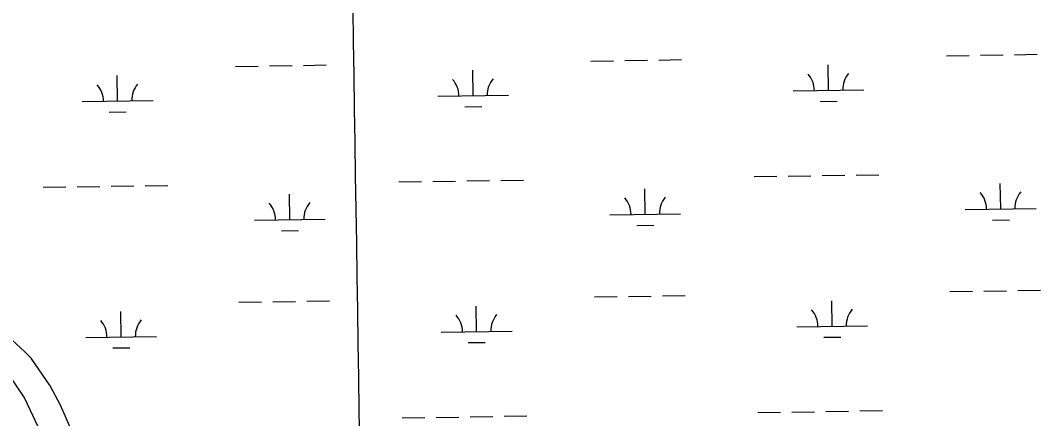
# Model space of a CAD drawing. Extents: x 3807117 to 3845308, y 337856 to 363736.
# Drawn here: x 3831918 to 3833358, y 356037 to 356598 of the extents above; entities that cross this region are included whole.
import ezdxf

# ---------------------------------------------------------------- set-up
doc = ezdxf.new("R2010")
doc.units = 0
for name, color, linetype in [('V-GRID-MAJR', 7, 'Continuous'), ('V-TOPO-SHOR', 7, 'Continuous'), ('V-WETL-SWMP', 7, 'Continuous')]:
    doc.layers.add(name, color=color, linetype=linetype)

msp = doc.modelspace()

# ---------------------------------------------------------------- linework, layer by layer
at = {"layer": 'V-GRID-MAJR'}
msp.add_spline([(3832584.656, 343599.314), (3832493.028, 349656.333), (3832401.352, 355716.436), (3832309.677, 361776.538), (3832309.63, 361779.62200000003)], degree=3, dxfattribs=at)
at = {"layer": 'V-TOPO-SHOR'}
for points in [[(3832042.471, 355905.619), (3832027.824, 355932.329), (3832003.119, 355990.01300000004), (3831974.5840000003, 356055.93), (3831959.926, 356083.16000000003), (3831933.044, 356122.074), (3831924.5160000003, 356131.241), (3831893.725, 356159.147), (3831881.961, 356173.44), (3831867.858, 356199.12200000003), (3831842.287, 356248.98600000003), (3831746.099, 356386.17600000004), (3831717.468, 356433.37200000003), (3831709.259, 356451.386), (3831704.1950000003, 356468.43200000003)], [(3831898.6210000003, 356103.613), (3831923.92, 356065.705), (3831965.433, 355977.719)]]:
    msp.add_lwpolyline(points, dxfattribs=at)
at = {"layer": 'V-WETL-SWMP'}
for p, q in [((3832771.494355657, 356541.9573369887), (3832803.490764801, 356542.4367135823)), ((3832819.488969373, 356542.6764018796), (3832851.4853785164, 356543.1557784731)), ((3833225.3514207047, 356548.7571142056), (3833257.347829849, 356549.23649079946)), ((3833273.34603442, 356549.47617909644), (3833305.342443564, 356549.95555569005)), ((3833321.3406481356, 356550.1952439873), (3833353.337057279, 356550.6746205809)), ((3832221.648063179, 356533.71942999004), (3832253.6444723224, 356534.1988065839)), ((3832269.642676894, 356534.4384948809), (3832301.639086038, 356534.9178714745)), ((3832317.6372906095, 356535.1575597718), (3832349.633699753, 356535.6369363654)), ((3832557.1500343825, 356492.3107768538), (3832556.610735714, 356528.30673714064)), ((3832723.499741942, 356541.23827209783), (3832755.496151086, 356541.7176486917)), ((3833059.0017131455, 356499.8296189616), (3833058.4624144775, 356535.8255792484)), ((3832055.2983556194, 356484.791934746), (3832054.759056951, 356520.7878950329)), ((3833009.007323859, 356499.0805930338), (3833108.9961024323, 356500.57864488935)), ((3832005.3039663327, 356484.0429088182), (3832105.292744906, 356485.5409606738)), ((3832507.1556450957, 356491.561750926), (3832607.1444236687, 356493.0598027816)), ((3833047.2342240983, 356484.2205843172), (3833071.231530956, 356484.5801167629)), ((3832545.382545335, 356476.70174220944), (3832569.379852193, 356477.0612746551)), ((3832043.5308665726, 356469.18290010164), (3832067.5281734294, 356469.5424325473)), ((3832452.1167496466, 356370.65267200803), (3832484.113158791, 356371.13204860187)), ((3832500.1113633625, 356371.37173689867), (3832532.107772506, 356371.85111349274)), ((3832548.1059770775, 356372.09080178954), (3832580.102386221, 356372.5701783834)), ((3832596.100590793, 356372.8098666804), (3832628.0969999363, 356373.2892432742)), ((3832953.9684284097, 356378.1715141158), (3832985.9648375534, 356378.65089070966)), ((3833001.963042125, 356378.89057900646), (3833033.959451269, 356379.36995560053)), ((3833049.9576558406, 356379.6096438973), (3833081.9540649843, 356380.0890204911)), ((3833097.952269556, 356380.32870878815), (3833129.9486787, 356380.808085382)), ((3831950.265070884, 356363.1338299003), (3831982.2614800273, 356363.6132064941)), ((3831998.259684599, 356363.8528947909), (3832030.2560937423, 356364.33227138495)), ((3832046.254298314, 356364.57195968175), (3832078.250707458, 356365.0513362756)), ((3832094.2489120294, 356365.2910245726), (3832126.2453211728, 356365.77040116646)), ((3832800.15391731, 356325.11933976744), (3832799.614618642, 356361.11530005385)), ((3833302.0055960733, 356332.6381818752), (3833301.4662974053, 356368.63414216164)), ((3832298.302238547, 356317.6004976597), (3832297.7629398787, 356353.59645794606)), ((3833252.011206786, 356331.8891559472), (3833351.99998536, 356333.387207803)), ((3832248.3078492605, 356316.8514717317), (3832348.296627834, 356318.3495235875)), ((3832750.159528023, 356324.37031383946), (3832850.148306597, 356325.86836569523)), ((3833290.238107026, 356317.02914723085), (3833314.2354138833, 356317.3886796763)), ((3832286.5347495, 356301.9914630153), (3832310.5320563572, 356302.35099546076)), ((3832788.3864282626, 356309.5103051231), (3832812.3837351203, 356309.86983756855)), ((3833230.335064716, 356216.119445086), (3833262.33147386, 356216.5988216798)), ((3833278.329678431, 356216.83850997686), (3833310.326087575, 356217.31788657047)), ((3833326.3242921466, 356217.55757486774), (3833358.3207012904, 356218.03695146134)), ((3832226.6317071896, 356201.08176087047), (3832258.628116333, 356201.5611374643)), ((3832274.6263209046, 356201.80082576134), (3832306.6227300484, 356202.2802023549)), ((3832322.62093462, 356202.5198906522), (3832354.6173437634, 356202.99926724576)), ((3832728.483385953, 356208.60060297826), (3832760.4797950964, 356209.07997957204)), ((3832776.477999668, 356209.3196678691), (3832808.4744088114, 356209.7990444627)), ((3832824.4726133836, 356210.03873275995), (3832856.469022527, 356210.51810935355)), ((3833063.9853571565, 356167.191949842), (3833063.446058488, 356203.18791012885)), ((3832060.28199963, 356152.15426562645), (3832059.7427009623, 356188.15022591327)), ((3832562.1336783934, 356159.6731077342), (3832561.594379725, 356195.66906802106)), ((3833013.9909678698, 356166.4429239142), (3833113.9797464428, 356167.9409757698)), ((3832512.1392891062, 356158.92408180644), (3832612.12806768, 356160.422133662)), ((3832010.287610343, 356151.40523969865), (3832110.276388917, 356152.90329155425)), ((3832550.366189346, 356144.06407308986), (3832574.3634962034, 356144.4236055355)), ((3833052.2178681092, 356151.5829151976), (3833076.215174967, 356151.94244764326)), ((3832048.514510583, 356136.54523098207), (3832072.51181744, 356136.90476342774)), ((3832457.1003936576, 356038.01500288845), (3832489.0968028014, 356038.4943794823)), ((3832505.095007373, 356038.7340677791), (3832537.0914165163, 356039.21344437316)), ((3832553.089621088, 356039.4531326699), (3832585.0860302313, 356039.93250926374)), ((3832601.0842348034, 356040.1721975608), (3832633.080643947, 356040.6515741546)), ((3832958.9520724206, 356045.53384499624), (3832990.9484815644, 356046.01322159)), ((3833006.9466861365, 356046.2529098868), (3833038.94309528, 356046.7322864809)), ((3833054.9412998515, 356046.9719747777), (3833086.937708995, 356047.45135137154)), ((3833102.9359135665, 356047.69103966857), (3833134.9323227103, 356048.1704162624))]:
    msp.add_line(p, q, dxfattribs=at)
for points in [[(3831924.517, 356131.241), (3831893.724, 356159.146)], [(3832003.1180000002, 355990.01300000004), (3831974.5840000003, 356055.93), (3831959.927, 356083.16000000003), (3831933.045, 356122.074), (3831924.517, 356131.241)], [(3831898.6210000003, 356103.613), (3831923.92, 356065.704), (3831965.434, 355977.719)]]:
    msp.add_lwpolyline(points, dxfattribs=at)
for centre, radius, start, end in [((3832501.906184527, 356491.9579589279), 35.24628790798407, 0.08653253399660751, 41.630190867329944), ((3832612.379658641, 356493.61309458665), 35.24628790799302, 140.0865295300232, 181.63018786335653), ((3833003.75786329, 356499.47680103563), 35.24628790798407, 0.08653253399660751, 41.630190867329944), ((3833114.2313374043, 356501.1319366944), 35.24628790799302, 140.0865295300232, 181.63018786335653), ((3832000.054505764, 356484.4391168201), 35.24628790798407, 0.08653253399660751, 41.630190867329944), ((3832110.5279798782, 356486.09425247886), 35.24628790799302, 140.0865295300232, 181.63018786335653), ((3833246.7617462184, 356332.2853639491), 35.24628790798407, 0.08653253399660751, 41.630190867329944), ((3833357.235220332, 356333.94049960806), 35.24628790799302, 140.0865295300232, 181.63018786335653), ((3832243.058388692, 356317.2476797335), 35.24628790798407, 0.08653253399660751, 41.630190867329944), ((3832353.531862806, 356318.9028153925), 35.24628790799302, 140.0865295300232, 181.63018786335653), ((3832744.9100674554, 356324.7665218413), 35.24628790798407, 0.08653253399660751, 41.630190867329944), ((3832855.3835415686, 356326.42165750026), 35.24628790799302, 140.0865295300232, 181.63018786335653), ((3832506.889828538, 356159.32028980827), 35.24628790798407, 0.08653253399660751, 41.630190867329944), ((3832617.363302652, 356160.975425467), 35.24628790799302, 140.0865295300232, 181.63018786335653), ((3833008.741507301, 356166.83913191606), 35.24628790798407, 0.08653253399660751, 41.630190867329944), ((3833119.214981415, 356168.4942675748), 35.24628790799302, 140.0865295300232, 181.63018786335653), ((3832005.0381497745, 356151.80144770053), 35.24628790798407, 0.08653253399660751, 41.630190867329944), ((3832115.511623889, 356153.4565833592), 35.24628790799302, 140.0865295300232, 181.63018786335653)]:
    msp.add_arc(centre, radius, start, end, dxfattribs=at)

doc.saveas('drawing.dxf')
